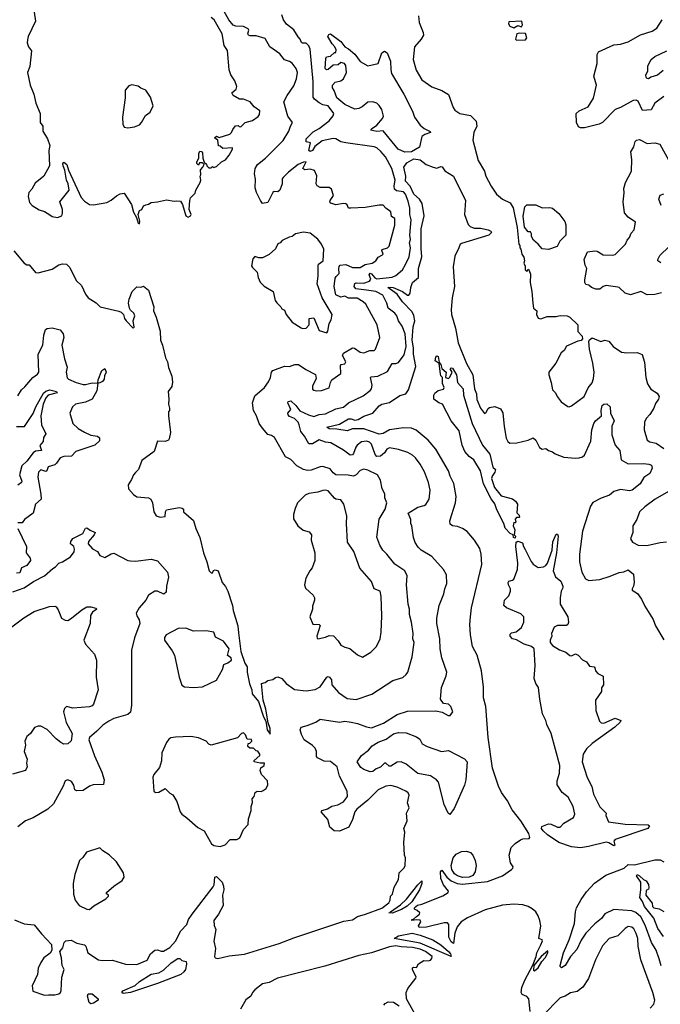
# Model space of a CAD drawing. Extents: x 1468344 to 1613994, y 525695 to 643861.
# Tile 305 of 427: x 1517051 to 1522046, y 620272 to 627956. Entities that reach past the tile are written whole.
import ezdxf

# ---------------------------------------------------------------- set-up
doc = ezdxf.new("R2010")
doc.units = 0

msp = doc.modelspace()

# ---------------------------------------------------------------- linework, layer by layer
at = {"layer": '0CON10XD'}
for points in [[(1517164, 628015), (1517173.8, 627945), (1517116.7, 627825), (1517110.5, 627799.5), (1517109.2, 627775), (1517119.2, 627745), (1517142.3, 627712.3), (1517129.3, 627590.7), (1517112.5, 627545), (1517131.2, 627445), (1517162, 627375), (1517176.7, 627305), (1517210.3, 627225), (1517211.5, 627155), (1517230, 627125), (1517230.5, 627085), (1517267.7, 627025), (1517285.5, 626974.5), (1517278.8, 626935), (1517283.8, 626815), (1517238, 626735), (1517170.8, 626679.2), (1517146.1, 626633.9), (1517121.7, 626608.3), (1517116.2, 626575), (1517128.3, 626528.3), (1517147.5, 626505), (1517202.3, 626472.3), (1517245, 626460), (1517285, 626433.8)], [(1519976.2, 626353.8), (1519975, 626403.3), (1519951.4, 626421.4), (1519945, 626456.2), (1519905, 626484.3), (1519885, 626508.1), (1519855, 626509.4), (1519745, 626490.9), (1519634.1, 626484.1), (1519616, 626486), (1519605, 626512.5), (1519595, 626520), (1519575, 626522), (1519515, 626510), (1519477.5, 626525), (1519470, 626535), (1519471.2, 626545), (1519497.1, 626585), (1519483.2, 626633.2), (1519465, 626647.5), (1519395, 626647.5), (1519370, 626660), (1519363.1, 626675), (1519367.4, 626737.4), (1519348.8, 626778.8), (1519315, 626790), (1519274, 626784), (1519257.5, 626795), (1519285, 626846.7), (1519263.8, 626845), (1519222.1, 626825), (1519146.5, 626765), (1519106.4, 626725), (1519098.2, 626715), (1519098.2, 626675), (1519080, 626625), (1519065, 626612.5), (1519035, 626614.3), (1519025, 626607.1), (1518985, 626528.8), (1518945, 626522), (1518928.1, 626545), (1518897.9, 626607.9), (1518888.2, 626645), (1518890.3, 626710.3), (1518882.7, 626752.7), (1518887.7, 626795), (1518905.4, 626825), (1518967.3, 626875), (1519105.7, 627014.3), (1519150, 627085), (1519161.9, 627125), (1519178.6, 627155), (1519142.1, 627202.1), (1519110.8, 627315), (1519135.5, 627365), (1519189.1, 627440.9), (1519210.4, 627495), (1519217.1, 627545), (1519207.9, 627575), (1519175.7, 627615.7), (1519155, 627631.1), (1519115, 627641.9), (1519080, 627690), (1519000.6, 627745), (1518965, 627810), (1518895, 627830.8), (1518849.1, 627829.1), (1518834.2, 627835), (1518828.6, 627845), (1518837.1, 627875), (1518833.3, 627885), (1518795, 627902), (1518735, 627906.5), (1518715, 627914.5), (1518680.5, 627955), (1518643.8, 628025)], [(1517285, 626433.8), (1517305, 626421.2), (1517345, 626411.2), (1517378.8, 626425), (1517385.6, 626445), (1517384.5, 626475), (1517364, 626535), (1517435.4, 626624.6), (1517429.2, 626675), (1517416.2, 626705), (1517402.5, 626782.5), (1517389.2, 626815), (1517386.7, 626835), (1517395, 626843.3), (1517417.5, 626825), (1517430.6, 626780.6), (1517529.2, 626569.2), (1517555, 626540.9), (1517594.4, 626514.4), (1517625, 626510.8), (1517729.3, 626530.7), (1517763.1, 626546.9), (1517805, 626581.2), (1517835, 626596.7), (1517865, 626602.5), (1517921.4, 626515), (1517938.6, 626455), (1517961.9, 626411.9), (1517975, 626367.5), (1517985, 626363.3), (1517987.1, 626385), (1517975.7, 626435), (1517985, 626467.5), (1518002.5, 626475), (1518017, 626503), (1518035, 626512.5), (1518055, 626516.7), (1518075, 626530), (1518125, 626533.8), (1518195, 626550), (1518255, 626538.8), (1518275, 626543.3), (1518305, 626540), (1518321.2, 626515), (1518347.5, 626425), (1518365, 626413.8), (1518383.3, 626425), (1518386.7, 626435), (1518373.3, 626475), (1518376.7, 626545), (1518383.9, 626566.1), (1518418.3, 626601.7), (1518424.1, 626625.9), (1518457.5, 626685), (1518462.5, 626705), (1518457.5, 626735), (1518462.5, 626745), (1518460, 626785), (1518480, 626805), (1518490, 626825), (1518475, 626840), (1518451.7, 626838.3), (1518445, 626820), (1518433, 626833), (1518433, 626847), (1518447.5, 626875), (1518448.3, 626911.7), (1518455, 626930), (1518468.3, 626928.3), (1518477, 626917), (1518480, 626875), (1518490, 626845), (1518508.3, 626828.3), (1518510, 626815), (1518525, 626800), (1518545, 626800), (1518555, 626810), (1518562.5, 626802.5), (1518585, 626810), (1518623.6, 626846.4), (1518655, 626862.5), (1518685, 626900), (1518710, 626945), (1518710, 626955), (1518635, 626950), (1518615, 626970), (1518601.7, 626971.7), (1518597, 627017), (1518570, 627035), (1518585, 627047.5), (1518605, 627037.5), (1518688.3, 627061.7), (1518703.6, 627076.4), (1518711.7, 627098.3), (1518733, 627127), (1518755, 627130), (1518761.7, 627121.7), (1518775, 627120), (1518810, 627155), (1518865, 627170), (1518909.3, 627200.7), (1518920, 627215), (1518922.5, 627245), (1518880, 627275), (1518848.8, 627315), (1518795.5, 627335.5), (1518765, 627336), (1518716.7, 627365), (1518703.8, 627385), (1518738, 627415), (1518743.8, 627435), (1518729.5, 627479.5), (1518697.5, 627525), (1518683.8, 627565), (1518671.2, 627715), (1518645.7, 627755), (1518630, 627845), (1518566.1, 627956.1), (1518545, 627972)], [(1519905, 621975.6), (1519846.9, 621945), (1519765.9, 621864.1), (1519681.1, 621795), (1519665, 621774), (1519646.9, 621713.1), (1519618.1, 621655), (1519545, 621623.3), (1519503.3, 621625), (1519470, 621655), (1519454, 621715), (1519402.9, 621775), (1519410, 621785), (1519451.9, 621798.1), (1519485, 621818.2), (1519531.8, 621828.2), (1519575, 621851.5), (1519606.2, 621895), (1519605, 621936.7), (1519543.6, 622053.6), (1519526.2, 622126.2), (1519475, 622166.8), (1519425, 622169.1), (1519373.1, 622195), (1519364.4, 622205), (1519365.5, 622245), (1519355, 622270), (1519335, 622290.8), (1519270, 622335), (1519248, 622378), (1519237.8, 622415), (1519244.7, 622435.3), (1519292.5, 622447.5), (1519360, 622475), (1519395, 622498.1), (1519545, 622474.4), (1519585, 622480.9), (1519635.5, 622474.5), (1519685, 622464.6), (1519755, 622437.3), (1519795, 622430.4), (1519888.6, 622465), (1519995.5, 622534.5), (1520075, 622558.6), (1520295, 622562), (1520345, 622552), (1520392.5, 622525), (1520407.5, 622525), (1520427.5, 622555), (1520413.3, 622595), (1520393.9, 622613.9), (1520355, 622618.8), (1520332.3, 622652.3), (1520340, 622745), (1520377.1, 622835), (1520381.9, 622865), (1520343.5, 622975), (1520330.4, 623045), (1520326.4, 623125), (1520304.6, 623245), (1520302.7, 623285), (1520322.2, 623385), (1520359.4, 623475), (1520365.6, 623515), (1520380.8, 623555), (1520378, 623625), (1520356.2, 623665), (1520265, 623765.8), (1520182, 623815), (1520158.7, 623838.7), (1520135.8, 623875), (1520122.5, 623915), (1520108.8, 624005), (1520100, 624025), (1520099.7, 624055), (1520080.2, 624105), (1520155, 624151.9), (1520206, 624164), (1520217.5, 624172.5), (1520243.3, 624215), (1520252.7, 624285), (1520239.5, 624345), (1520206.6, 624426.6), (1520175, 624487.5), (1520137.3, 624537.3), (1520115, 624558.9), (1520077.4, 624577.4), (1520005, 624602.7), (1519935, 624614), (1519915, 624604.2), (1519894.6, 624575), (1519865, 624550.8), (1519836.9, 624546.9), (1519823, 624563), (1519795, 624643.9), (1519778.5, 624658.5), (1519755, 624666.1), (1519715, 624660.9), (1519682.1, 624635), (1519670.9, 624619.1), (1519655, 624571.9), (1519645, 624561.5), (1519626.9, 624556.9), (1519575, 624597.7), (1519476.2, 624655), (1519435, 624659.3), (1519385, 624676.2), (1519335, 624645.5), (1519305.5, 624645.5), (1519271.8, 624705), (1519242.2, 624742.2), (1519231.3, 624795), (1519221.4, 624815), (1519195, 624842.8), (1519155, 624859.7), (1519143.2, 624873.2), (1519142.2, 624885), (1519166.2, 624915), (1519140.7, 624965), (1519145, 624977.7), (1519165, 624981.2), (1519205.4, 624945.4), (1519235, 624904.4), (1519303.2, 624873.2), (1519345, 624858.7), (1519385, 624876.2), (1519435, 624880.8), (1519515, 624918.8), (1519575, 624932.8), (1519615.6, 624965), (1519728.8, 625021.2), (1519785, 625061.9), (1519794.4, 625075), (1519799.2, 625105), (1519786.7, 625165), (1519790.8, 625169.2), (1519843.3, 625175), (1519918.6, 625211.4), (1519955, 625273.8), (1519985, 625271.9), (1520005, 625281.5), (1520049.5, 625340.5), (1520065.3, 625404.7), (1520057.3, 625505), (1520033.8, 625565), (1520005, 625605.8), (1519992.5, 625645), (1519976.2, 625665), (1519924.6, 625705), (1519914.6, 625745), (1519883.3, 625805), (1519827.5, 625835), (1519756.5, 625845), (1519672.5, 625855), (1519658.9, 625875), (1519663.2, 625896.8), (1519675, 625902.2), (1519735, 625900.4), (1519777.8, 625915), (1519788.9, 625931.1), (1519775.4, 625965), (1519785, 625976.7), (1519795, 625973.8), (1519821, 625941), (1519835, 625933.8), (1519955, 625947.9), (1519985, 625960), (1520035.6, 626005), (1520059.6, 626045), (1520089.1, 626105), (1520099, 626175), (1520091.6, 626215), (1520098.1, 626241.9), (1520094.4, 626275), (1520104.7, 626395), (1520092.8, 626435), (1520093.8, 626485), (1520079.5, 626539.5), (1520058.9, 626595), (1520045, 626613.6), (1519990, 626620), (1519973.7, 626633.7), (1519971, 626659), (1519977.6, 626705), (1519954, 626794), (1519902.9, 626885), (1519866.6, 626926.6), (1519835.1, 626955.1), (1519815, 626964), (1519594, 626995), (1519555, 627003.7), (1519517.2, 627027.2), (1519495, 627029.4), (1519409.6, 627010.4), (1519353.5, 626966.5), (1519335, 626935.3), (1519315, 626928), (1519305.5, 626935), (1519318.8, 626995), (1519285, 627003.8), (1519285.8, 627025), (1519339.1, 627080.9), (1519385, 627107.1), (1519463.1, 627166.9), (1519496.2, 627205), (1519501.2, 627225), (1519455, 627284), (1519415, 627292.9), (1519386.6, 627306.6), (1519348.8, 627335), (1519340.3, 627350.3), (1519339.2, 627475), (1519315.8, 627725), (1519305, 627751.9), (1519285, 627773.8), (1519255, 627772.9), (1519247.9, 627777.9), (1519238.2, 627805), (1519221.2, 627821.2), (1519187.9, 627877.9), (1519131.7, 627921.7), (1519107.3, 627955), (1519094.5, 627995)], [(1520160, 627985), (1520166.7, 627935), (1520197.2, 627857.2), (1520199.4, 627835), (1520182.2, 627805), (1520130, 627745), (1520120, 627645), (1520142.4, 627562.4), (1520186.6, 627486.6), (1520265, 627431.1), (1520343.2, 627403.2), (1520395, 627371.2), (1520430.2, 627270.2), (1520445, 627250), (1520483.3, 627225), (1520565, 627208.9), (1520610, 627165), (1520615.6, 627125), (1520592.9, 627075), (1520583.9, 627016.1), (1520626.7, 626856.7), (1520676, 626775), (1520685.7, 626735.7), (1520728, 626658), (1520770, 626595), (1520815, 626555.8), (1520875, 626528), (1520898.8, 626488.8), (1520931.2, 626335), (1520942.5, 626205), (1520950, 626195), (1520950, 626175), (1520960, 626165), (1520967.5, 626125), (1520981.7, 626101.7), (1520987.5, 626075), (1520982.5, 626055), (1520991.7, 626031.7), (1520992.5, 626005), (1521005, 625990), (1521015, 626010), (1521025, 626000), (1521035, 625970), (1521031.2, 625905), (1521045.3, 625835.3), (1521052.5, 625745), (1521058.6, 625705), (1521084.1, 625684.1), (1521082.2, 625655), (1521095, 625628), (1521115, 625622), (1521165, 625638.8), (1521235, 625640), (1521265, 625647.5), (1521320, 625645), (1521340, 625635), (1521402.5, 625575), (1521403.6, 625523.6), (1521437.5, 625485), (1521440, 625465), (1521428.3, 625451.7), (1521403, 625447), (1521315, 625408.8), (1521295.6, 625374.4), (1521274, 625355), (1521231.2, 625275), (1521176.7, 625205), (1521176.7, 625185), (1521196.2, 625125), (1521205, 625067.5), (1521228.8, 625045), (1521241.2, 625015), (1521273.3, 624975), (1521325, 624936.7), (1521335, 624933.8), (1521355, 624943.8), (1521452, 625015), (1521485, 625083.8), (1521515, 625122.5), (1521525.8, 625155), (1521530, 625205), (1521521.4, 625275), (1521493.8, 625385), (1521490, 625445), (1521495, 625457.5), (1521515, 625472.5), (1521584, 625444), (1521615, 625456.2), (1521645, 625448), (1521678, 625405), (1521745, 625361.9), (1521785, 625355.7), (1521865, 625357.8), (1521904.1, 625344.1), (1521923.1, 625283.1), (1521932.5, 625165), (1521946.2, 625115), (1521973, 625073), (1522022.1, 625042.1), (1522037.5, 625015), (1522032.9, 624995), (1522008.9, 624961.1), (1521995.6, 624925), (1521964.2, 624875), (1521935.6, 624845), (1521924.5, 624815), (1521921.4, 624755), (1521945, 624674.3), (1521965, 624662.9), (1522015, 624650.8), (1522075, 624610)], [(1520905, 627892.5), (1520935, 627910), (1520965, 627900), (1520972.5, 627915), (1520967.5, 627945), (1520865, 627940), (1520862.5, 627925), (1520872.5, 627905), (1520905, 627892.5)], [(1522075, 627355.8), (1522003.1, 627305), (1521975, 627253.3), (1521907.8, 627247.8), (1521875, 627319.2), (1521858.5, 627328.5), (1521835.6, 627325.6), (1521735, 627270.3), (1521694.8, 627255.2), (1521596.7, 627153.3), (1521570.3, 627140.3), (1521455, 627111.9), (1521425, 627112), (1521408.8, 627118.8), (1521394.1, 627154.1), (1521391.2, 627225), (1521412.5, 627245), (1521485, 627276.7), (1521525.7, 627344.3), (1521549.2, 627445), (1521527.1, 627515), (1521554.4, 627615), (1521553.8, 627685), (1521563.3, 627705), (1521685, 627760.6), (1521735, 627764.4), (1521796.4, 627783.6), (1521892.7, 627837.3), (1521983.8, 627866.2), (1522018.8, 627891.2), (1522060.8, 627955)], [(1520055, 626921.1), (1520002.5, 626945), (1519885, 627088.9), (1519835, 627082.5), (1519790, 627095), (1519794, 627105), (1519836.4, 627133.6), (1519880.4, 627185), (1519887.9, 627202.1), (1519876, 627255), (1519855, 627287.7), (1519835.5, 627305), (1519805, 627315.3), (1519765, 627311.2), (1519722.7, 627275), (1519695, 627262.2), (1519665, 627258.4), (1519585, 627294.6), (1519523.6, 627345), (1519503.8, 627403.8), (1519489.6, 627425), (1519490, 627445), (1519511.8, 627468.2), (1519555, 627478.9), (1519575.6, 627495), (1519599.2, 627545), (1519595, 627597.5), (1519582.5, 627615), (1519555, 627621.2), (1519535, 627604.2), (1519495, 627600), (1519455, 627567.1), (1519442.5, 627565), (1519432.9, 627575), (1519437, 627653), (1519442.5, 627665), (1519475, 627672.5), (1519505, 627700), (1519515, 627700), (1519518, 627722), (1519509.5, 627745), (1519488.1, 627768.1), (1519454.4, 627825), (1519460.3, 627839.7), (1519475, 627845.8), (1519555.7, 627785), (1519585, 627744), (1519615, 627728.8), (1519665, 627687.5), (1519705, 627628.8), (1519765, 627596.2), (1519845, 627614.2), (1519875, 627697.5), (1519895, 627710), (1519917.3, 627697.3), (1519943.6, 627633.6), (1519943.9, 627565), (1519950.4, 627535), (1520045.3, 627375), (1520115, 627242.5), (1520130, 627195), (1520175, 627132), (1520205, 627107.5), (1520253, 627083), (1520253.3, 627075), (1520210, 627060), (1520186.8, 627043.2), (1520168.9, 626961.1), (1520105, 626924.6), (1520055, 626921.1)], [(1520925, 627797.5), (1520995, 627800), (1521006.7, 627815), (1520995, 627847.5), (1520945, 627851.2), (1520927.5, 627845), (1520917.5, 627805), (1520925, 627797.5)], [(1522069.2, 627560.8), (1522025, 627522.2), (1521973.1, 627506.9), (1521955, 627494.3), (1521945, 627496), (1521936, 627505), (1521934.5, 627525.5), (1521948.1, 627555), (1521950, 627595), (1521975, 627644.4), (1522005, 627669.5), (1522096.7, 627713.3)], [(1517895, 627112.5), (1517945, 627118.8), (1517985, 627136.7), (1518001.2, 627155), (1518030.5, 627209.5), (1518067.5, 627235), (1518091.4, 627285), (1518071.7, 627351.7), (1518035, 627406.2), (1517995, 627421.2), (1517975, 627436.7), (1517925, 627448.8), (1517900.5, 627439.5), (1517873.8, 627405), (1517873.8, 627345), (1517852.5, 627195), (1517855, 627140), (1517865, 627116.7), (1517895, 627112.5)], [(1522055, 625823.5), (1522005, 625811.9), (1521945, 625807.8), (1521895, 625834.2), (1521815, 625808.8), (1521771.3, 625821.3), (1521726.2, 625865), (1521715, 625869.2), (1521625, 625882), (1521600, 625875), (1521575, 625852.5), (1521545, 625852.5), (1521510, 625865), (1521490, 625885), (1521465, 625890), (1521456.7, 625905), (1521456.7, 625925), (1521472.5, 626015), (1521460.7, 626040.7), (1521453.3, 626085), (1521480, 626145), (1521535, 626153.3), (1521555, 626148.8), (1521600.7, 626120.7), (1521675, 626117.8), (1521695, 626124.4), (1521775.8, 626205), (1521787.5, 626235), (1521805, 626257.5), (1521819.3, 626290.7), (1521843.3, 626315), (1521852.5, 626375), (1521796.7, 626415), (1521768.3, 626448.3), (1521755.8, 626535.8), (1521765.5, 626605), (1521760.9, 626639.1), (1521775, 626686.7), (1521820.8, 626775), (1521825.7, 626864.3), (1521816.9, 626925), (1521840.6, 626965), (1521851.4, 627005), (1521860, 627015), (1521885, 627020), (1521945, 626988.7), (1522005, 626995.8), (1522043.6, 626983.6), (1522125, 626833.3)], [(1520140.5, 625249.5), (1520121.5, 625345), (1520122.9, 625395), (1520112.6, 625455), (1520119.9, 625560.1), (1520132.3, 625605), (1520125, 625646.7), (1520110.3, 625675), (1520035, 625753.2), (1519995, 625813.5), (1519922.5, 625865), (1519945, 625869.1), (1519962.2, 625865), (1520035.9, 625835.9), (1520075, 625805.2), (1520085, 625805.3), (1520095, 625821.5), (1520100.7, 625865), (1520114.9, 625905.1), (1520159.6, 625945), (1520159.8, 626015), (1520187.7, 626105), (1520181.6, 626171.6), (1520182.5, 626325), (1520205.1, 626425), (1520190.4, 626520.4), (1520168.1, 626555), (1520123.6, 626593.6), (1520095.9, 626655.9), (1520058.4, 626695), (1520061.2, 626735), (1520045.2, 626805), (1520070.2, 626839.8), (1520125, 626869.8), (1520173.3, 626863.3), (1520221.4, 626825), (1520275.6, 626804.4), (1520305, 626798), (1520335, 626810), (1520345, 626807.5), (1520367, 626777), (1520435, 626733.8), (1520526.7, 626545), (1520519.1, 626435), (1520547.8, 626357.8), (1520563.3, 626343.3), (1520595, 626328.9), (1520645, 626328.5), (1520705, 626316.7), (1520725.5, 626305.5), (1520730, 626295), (1520708, 626275), (1520495, 626210), (1520485, 626203.3), (1520476.2, 626175), (1520445, 626111.2), (1520432.1, 626027.9), (1520441.7, 625875), (1520422.8, 625785), (1520415.6, 625695), (1520418.7, 625655), (1520449, 625549), (1520470.8, 625435), (1520535, 625273.2), (1520585.2, 625185), (1520598, 625075), (1520612.6, 625035), (1520615, 624993.3), (1520645, 624924), (1520675, 624883.8), (1520685, 624887.5), (1520705, 624922.5), (1520715, 624928.8), (1520755, 624936.7), (1520800.5, 624920.5), (1520817.3, 624887.3), (1520829.5, 624780.5), (1520845, 624691.4), (1520857.1, 624665), (1520872.4, 624652.4), (1520927.2, 624652.8), (1521015.5, 624674.5), (1521055, 624693.8), (1521075.8, 624675), (1521105, 624616.7), (1521125, 624603.8), (1521155, 624610), (1521175, 624593.3), (1521205, 624584), (1521227.6, 624567.6), (1521295, 624542.5), (1521384.7, 624534.7), (1521415, 624537.7), (1521440.8, 624545), (1521455, 624557.5), (1521505, 624666.7), (1521513.1, 624755), (1521528.6, 624805), (1521542, 624825), (1521586.7, 624865), (1521584.3, 624905), (1521594.2, 624945), (1521605, 624956.2), (1521629.3, 624959.3), (1521656.2, 624935), (1521657.1, 624885), (1521685.7, 624825), (1521669.1, 624785), (1521667.5, 624715), (1521695.6, 624635), (1521730, 624595), (1521736.4, 624556.4), (1521740.3, 624520.3), (1521795, 624490.9), (1521915, 624493.1), (1521958, 624488), (1521978.8, 624478.8), (1521984, 624455), (1521965.5, 624414.5), (1521917, 624383), (1521890, 624335), (1521827.5, 624285), (1521805, 624278), (1521735, 624289.6), (1521684.8, 624275.2), (1521649.1, 624245), (1521585, 624221.2), (1521521.4, 624188.6), (1521501.1, 624158.9), (1521440, 623965), (1521415.3, 623785.3), (1521416.4, 623726.4), (1521435.5, 623645), (1521463, 623593), (1521489.6, 623579.6), (1521575, 623588.2), (1521655, 623614.2), (1521725, 623641.5), (1521762.7, 623647.3), (1521795, 623663.8), (1521838.3, 623628.3), (1521843.8, 623565), (1521838, 623535), (1521826, 623515), (1521827.5, 623505), (1521869, 623479), (1521899.6, 623435), (1521925, 623380.5), (1521990.6, 623275), (1522009.9, 623225), (1522075, 623115.8)], [(1522052.9, 626505), (1522033.8, 626555), (1522045, 626587.5), (1522075, 626597.5)], [(1521175, 626163.3), (1521125, 626166.7), (1521093.8, 626205), (1521056.7, 626235), (1521043, 626263), (1521042.5, 626285), (1521035, 626300), (1521015, 626300), (1520987.5, 626337.5), (1520976.2, 626423.8), (1520990.8, 626495), (1521005, 626510), (1521075, 626512), (1521125, 626487.5), (1521185, 626490.8), (1521205, 626486), (1521254.2, 626444.2), (1521301.7, 626381.7), (1521310, 626355), (1521310, 626275), (1521262.7, 626227.3), (1521243, 626187), (1521175, 626163.3)], [(1517005, 626152.5), (1517085, 626056.7), (1517105, 626042.5), (1517125, 626043.3), (1517175, 625982), (1517195, 625980), (1517305, 626008), (1517355, 626042), (1517385, 626052), (1517416.9, 626046.9), (1517440.9, 626020.9), (1517491.7, 625921.7), (1517532.1, 625882.1), (1517564.3, 625815), (1517585, 625786.7), (1517647.1, 625747.1), (1517677.5, 625715), (1517825, 625681.2), (1517842.3, 625672.3), (1517861.2, 625655), (1517868, 625625), (1517881.2, 625605), (1517935, 625550), (1517943.3, 625556.7), (1517936.4, 625605), (1517949.4, 625645), (1517941.4, 625665), (1517915, 625688.6), (1517906.4, 625705), (1517898.1, 625745), (1517904.3, 625775.7), (1517926.7, 625835), (1517965, 625870), (1517995, 625867.5), (1518015, 625877.5), (1518055.7, 625845), (1518095.5, 625715), (1518092.9, 625682.9), (1518116.2, 625635), (1518146.9, 625525), (1518147.5, 625455), (1518165, 625416.2), (1518187.6, 625317.6), (1518203.1, 625285), (1518211.1, 625241.1), (1518236.3, 625175), (1518243.3, 625126.7), (1518236.8, 625093.2), (1518207.5, 625055), (1518213.3, 624995), (1518210, 624955), (1518220, 624925), (1518220, 624905), (1518210, 624895), (1518210, 624865), (1518226.2, 624735), (1518217.5, 624685), (1518210, 624675), (1518185, 624663.3), (1518125, 624667.5), (1518100, 624585), (1518004.1, 624515.9), (1517977.8, 624445), (1517955, 624423.1), (1517937.1, 624405), (1517922.7, 624367.3), (1517896.2, 624325), (1517898, 624295), (1517939.4, 624249.4), (1517965, 624231.5), (1518054.4, 624224.4), (1518074.4, 624214.4), (1518086.6, 624186.6), (1518096, 624115), (1518115, 624083.3), (1518145, 624072.5), (1518185, 624080), (1518187.5, 624115), (1518195, 624130), (1518295, 624148.6), (1518317.5, 624145), (1518327.5, 624135), (1518327.5, 624115), (1518405, 624048.8), (1518424.2, 623985), (1518455.8, 623915), (1518484, 623795), (1518510.8, 623725), (1518527.5, 623655), (1518545, 623640), (1518555, 623640), (1518563.3, 623656.7), (1518575, 623662.5), (1518597.5, 623655), (1518630, 623565), (1518655, 623532.5), (1518673.1, 623495), (1518711.2, 623385), (1518715.4, 623345), (1518750.9, 623225), (1518758.3, 623171.7), (1518774, 623025), (1518806, 622935), (1518823.8, 622905), (1518824, 622865), (1518843, 622773), (1518861.2, 622725), (1518862.5, 622695), (1518912, 622635), (1518952.5, 622515), (1518970.5, 622480.5), (1518980, 622415), (1519005, 622380), (1519004, 622425), (1518988.3, 622468.3), (1518970.8, 622575), (1518950, 622645), (1518936.7, 622775), (1518965, 622783.8), (1518985, 622799.2), (1519024.3, 622805.7), (1519045, 622823.8), (1519065, 622828.8), (1519094.1, 622814.1), (1519128, 622775), (1519195, 622729.2), (1519285, 622718.9), (1519355, 622729.5), (1519395, 622750.3), (1519445, 622826), (1519455, 622830.8), (1519465.8, 622825), (1519481.2, 622805), (1519485.8, 622765.8), (1519538, 622705), (1519605, 622658.6), (1519675, 622651.9), (1519797.2, 622692.8), (1519960.7, 622799.3), (1520037.6, 622822.4), (1520064, 622845), (1520076.7, 622865), (1520111.9, 622985), (1520125.7, 623095), (1520115.8, 623125), (1520119.2, 623165), (1520105.6, 623255), (1520089.4, 623315), (1520089.5, 623355), (1520080.5, 623395), (1520068.1, 623545), (1520071.4, 623615), (1520055.4, 623655.4), (1519975, 623706.9), (1519915, 623786), (1519882.9, 623815), (1519858.9, 623855), (1519837, 623917), (1519855, 624057.5), (1519900, 624135), (1519914, 624185), (1519898, 624225), (1519898, 624255), (1519876.2, 624295), (1519863.2, 624363.2), (1519840, 624405), (1519765, 624441.8), (1519735, 624448.9), (1519705, 624438.8), (1519673.5, 624405), (1519655, 624394), (1519611.5, 624401.5), (1519515, 624404.7), (1519495, 624418.8), (1519470.6, 624450.6), (1519415, 624468.4), (1519395, 624466.6), (1519325, 624440.4), (1519295, 624438.2), (1519264.7, 624444.7), (1519211.9, 624475), (1519165, 624523.1), (1519124.3, 624544.3), (1519038, 624695), (1519015, 624710.8), (1518985, 624720), (1518945, 624768.8), (1518918, 624805), (1518896.2, 624865), (1518874, 624905), (1518866.4, 624966.4), (1518885, 625021.2), (1518958.8, 625085), (1518990.5, 625129.5), (1519005.7, 625164.3), (1519013.6, 625205), (1519025, 625218.2), (1519115, 625253), (1519155, 625250.2), (1519195.3, 625265.3), (1519225.3, 625265.3), (1519282.5, 625225), (1519356.6, 625186.6), (1519363, 625155), (1519334.6, 625095), (1519333.6, 625073.6), (1519343.6, 625063.6), (1519365, 625058.9), (1519403.4, 625063.4), (1519465, 625084.3), (1519474.2, 625125), (1519485.7, 625144.3), (1519555.6, 625194.4), (1519551.4, 625258.6), (1519556.7, 625265), (1519585, 625270.9), (1519593.6, 625285), (1519567, 625335), (1519575.5, 625354.5), (1519645, 625396.3), (1519662.1, 625392.1), (1519705, 625362.5), (1519734.5, 625355.5), (1519780, 625375), (1519815, 625375.6), (1519825, 625386), (1519858.1, 625475), (1519839.6, 625575), (1519750.9, 625735), (1519730, 625755), (1519681.8, 625781.8), (1519615, 625783.6), (1519585, 625797.3), (1519555, 625791.5), (1519515, 625808.6), (1519503.4, 625875), (1519511.5, 625938.5), (1519517.9, 625952.1), (1519543.3, 625975), (1519538.2, 626015), (1519540.8, 626029.2), (1519550.9, 626039.1), (1519595, 626046.2), (1519645, 626023.4), (1519705, 626023.1), (1519745, 626046.7), (1519799.4, 626055), (1519827.5, 626075), (1519846.1, 626103.9), (1519879.3, 626120.7), (1519884, 626125), (1519873.9, 626153.9), (1519877.9, 626162.1), (1519918.8, 626175), (1519931.7, 626188.3), (1519976.2, 626353.8)], [(1519445, 625513.3), (1519453.8, 625525), (1519464.4, 625585), (1519480, 625615), (1519488, 625655), (1519410, 625785), (1519370.8, 625895), (1519379.6, 625955), (1519377.3, 626035), (1519382.1, 626047.9), (1519416, 626075), (1519421.2, 626165), (1519403.8, 626203.8), (1519375, 626242.5), (1519315, 626290), (1519265, 626298), (1519202.5, 626285), (1519176, 626264), (1519151.2, 626258.8), (1519097.7, 626232.3), (1519082.5, 626215), (1519064.1, 626205.9), (1519045, 626166.7), (1518996.1, 626123.9), (1518945, 626097.5), (1518915, 626097.5), (1518885, 626107.5), (1518869.3, 626090.7), (1518858, 626035), (1518865, 626021.2), (1518903.3, 625985), (1518910, 625945), (1518925, 625907.5), (1518957.5, 625877.5), (1519026.2, 625835), (1519043.8, 625765), (1519055, 625746.7), (1519087.5, 625715), (1519095, 625700), (1519115, 625690), (1519127.5, 625655), (1519176.1, 625596.1), (1519245, 625552), (1519256.1, 625546.1), (1519285, 625550), (1519307.1, 625575), (1519307.5, 625625), (1519345, 625630), (1519385, 625530), (1519445, 625513.3)], [(1522049.5, 626059.5), (1522026.7, 626075), (1522026.2, 626085), (1522044, 626116), (1522115, 626186.5)], [(1517035, 625021.4), (1517065, 625066.7), (1517089.7, 625090.3), (1517154.3, 625165), (1517189.5, 625190.5), (1517199.5, 625205), (1517194.4, 625345), (1517230, 625415), (1517238.2, 625495), (1517252.4, 625537.6), (1517265, 625546.2), (1517305, 625551.2), (1517367.5, 625535), (1517388.8, 625505), (1517395.7, 625475.7), (1517380.4, 625415), (1517400.2, 625310.2), (1517420.8, 625245), (1517411.9, 625205), (1517421.3, 625161.3), (1517431.2, 625151.2), (1517490, 625125), (1517545, 625108.8), (1517565, 625108.4), (1517615, 625122), (1517660, 625120), (1517651.1, 625058.9), (1517615, 624993.5), (1517565, 624970), (1517485, 624956.4), (1517461.2, 624935), (1517442, 624885), (1517465, 624803.8), (1517505.8, 624765), (1517555, 624736.5), (1517605, 624714.3), (1517657.5, 624705), (1517671.7, 624691.7), (1517671.7, 624668.3), (1517637.1, 624635), (1517487.5, 624585), (1517455, 624550.8), (1517395, 624547.6), (1517365, 624537.1), (1517338.9, 624495), (1517325, 624483.1), (1517272.4, 624467.6), (1517263.3, 624435), (1517255, 624431.4), (1517215, 624442.2), (1517197.4, 624425), (1517191.3, 624385), (1517216.7, 624253.3), (1517217.3, 624215), (1517175, 624174), (1517155, 624103.8), (1517088, 624055), (1517071.2, 624028.8), (1517035, 624030.6)], [(1520915, 623908.8), (1520902.2, 623915), (1520900, 623935), (1520876.1, 623946.1), (1520837.9, 623987.9), (1520827.3, 624025), (1520771.1, 624131.1), (1520755, 624178.8), (1520727.6, 624217.6), (1520667.1, 624335), (1520644.1, 624435), (1520591.7, 624521.7), (1520555, 624547.5), (1520522, 624585), (1520501.7, 624635), (1520478.8, 624748.8), (1520416.7, 624825), (1520347.5, 624955), (1520320, 624965), (1520280, 624995), (1520280, 625025), (1520288.3, 625041.7), (1520315, 625062.5), (1520355, 625072.5), (1520360, 625085), (1520347, 625117), (1520347.5, 625165), (1520335.7, 625175.7), (1520331.3, 625191.3), (1520321.7, 625271.7), (1520291.9, 625295), (1520295, 625323.3), (1520305, 625333.3), (1520315, 625326.7), (1520320.7, 625280.7), (1520335.8, 625265), (1520342.5, 625235), (1520375.7, 625205.7), (1520372.5, 625165), (1520395, 625156.7), (1520405, 625166.7), (1520422.5, 625205), (1520408.3, 625231.7), (1520415, 625240), (1520425, 625237.5), (1520456, 625185), (1520466.2, 625125), (1520509.2, 625075), (1520511.4, 625025), (1520578.9, 624805), (1520661.1, 624635), (1520715.8, 624565), (1520741.2, 624465), (1520760, 624445), (1520756.2, 624425), (1520735.8, 624394.2), (1520730.8, 624375), (1520754.2, 624305), (1520805, 624239.2), (1520895, 624216.2), (1520917.7, 624197.7), (1520933.3, 624175), (1520928.3, 624108.3), (1520945, 624090), (1520947.5, 624075), (1520945, 624070), (1520925, 624070), (1520915, 624057.5), (1520920, 624035), (1520915, 624030), (1520905, 624032.5), (1520898.1, 624005), (1520912.5, 623975), (1520906, 623936), (1520916.7, 623925), (1520915, 623908.8)], [(1521032.5, 620215), (1521022, 620315), (1521005, 620333.2), (1520968, 620348), (1520961.5, 620365), (1520967.8, 620402.2), (1520990, 620460), (1521053.6, 620576.4), (1521078, 620645), (1521082.5, 620675), (1521115.5, 620735), (1521127, 620767), (1521125, 620776.2), (1521098.8, 620785), (1521115.3, 620885), (1521108.2, 620925), (1521093.1, 620963.1), (1521075, 620992.7), (1521047.8, 621017.8), (1521017.1, 621035), (1520975, 621047.7), (1520904.2, 621054.2), (1520815, 621044.9), (1520681.8, 621008.2), (1520542.4, 620947.6), (1520494.8, 620915.2), (1520463.3, 620876.7), (1520443.3, 620826.7), (1520435, 620747.5), (1520415, 620760), (1520397.9, 620795), (1520396.2, 620895), (1520388.2, 620908.2), (1520360.8, 620909.2), (1520224.4, 620874.4), (1520165, 620872.5), (1520160, 620885), (1520180, 620915), (1520175, 620930), (1520145, 620932.5), (1520110, 620925), (1520110, 620935), (1520122.5, 620937.5), (1520145, 620957.5), (1520167.5, 620975), (1520170, 620985), (1520150, 621005), (1520130, 621015), (1520130, 621025), (1520140, 621035), (1520153.3, 621045), (1520187.4, 621052.6), (1520351.5, 621118.5), (1520391.9, 621145), (1520394.4, 621155), (1520356.1, 621205), (1520335, 621253.8), (1520333.5, 621305), (1520342.3, 621317.7), (1520380.9, 621265), (1520416.5, 621235), (1520462, 621215), (1520505, 621210.2), (1520698.8, 621231.2), (1520815.7, 621274.3), (1520887.1, 621325), (1520897.5, 621335), (1520898, 621345), (1520877.1, 621375), (1520868.6, 621435), (1520883.3, 621495), (1520915, 621528.1), (1520955, 621555.6), (1520975, 621564.4), (1521022.7, 621567.3), (1521030, 621575), (1521021.5, 621605), (1520958.7, 621705), (1520890.9, 621790.9), (1520855, 621859.6), (1520809, 621925), (1520784.2, 621975), (1520738.3, 622115), (1520702.9, 622355), (1520684.7, 622595), (1520668.7, 622665), (1520666.6, 622746.6), (1520652.5, 622875), (1520617.3, 622997.3), (1520582.9, 623065), (1520565.6, 623155), (1520561.9, 623235), (1520566.7, 623295), (1520574.4, 623365), (1520653.5, 623705), (1520649.1, 623785), (1520639.8, 623829.8), (1520598.6, 623895), (1520541.3, 623961.3), (1520505, 623985.8), (1520465, 624001.2), (1520425, 624006), (1520408.8, 624018.8), (1520404.3, 624045), (1520448.5, 624185), (1520454.5, 624235), (1520437.6, 624337.6), (1520406.7, 624395), (1520394.4, 624435), (1520295, 624605.6), (1520235, 624675.6), (1520142.8, 624752.8), (1520105, 624767.8), (1520045, 624770.7), (1519935, 624755.2), (1519885, 624727.5), (1519855, 624720.4), (1519735, 624762.8), (1519645, 624764), (1519605, 624748.2), (1519525, 624761.5), (1519465, 624763), (1519445.8, 624775), (1519545, 624800.8), (1519615, 624840), (1519635, 624841.9), (1519665, 624831.8), (1519690.8, 624835), (1519735, 624862.1), (1519803.9, 624886.1), (1519855, 624942.9), (1519876, 624955), (1519935, 624969.2), (1520015, 625022.9), (1520062.5, 625035), (1520083.4, 625066.6), (1520140.5, 625249.5)], [(1517660, 625120), (1517662.4, 625145), (1517690.9, 625219.1), (1517715, 625234.2), (1517726.1, 625205), (1517713.2, 625176.8), (1517709.6, 625150.4), (1517696.5, 625133.5), (1517675, 625121.1), (1517660, 625120)], [(1517025, 624782.5), (1517088.6, 624781.4), (1517155, 624882), (1517176.8, 624935), (1517235, 625040.7), (1517255, 625058), (1517285, 625067.5), (1517338.8, 625055), (1517343.8, 625045), (1517273.3, 625026.7), (1517254.4, 625005.6), (1517234.7, 624955), (1517216.5, 624865), (1517221.4, 624795), (1517254.4, 624725), (1517235.8, 624695), (1517232.5, 624665), (1517207.3, 624632.7), (1517220.8, 624595), (1517175, 624587.7), (1517155, 624575.4), (1517105, 624511.8), (1517067.3, 624475), (1517049.4, 624405), (1517066.9, 624355), (1517064, 624345), (1517035, 624324.2)], [(1519725, 622981.2), (1519788.8, 623021.2), (1519833.8, 623065), (1519860.8, 623125), (1519870, 623175), (1519875.6, 623305), (1519868.9, 623455), (1519860.8, 623495), (1519815.7, 623515.7), (1519795, 623571.2), (1519704.5, 623674.5), (1519655.8, 623805), (1519607.9, 623877.9), (1519598.9, 624025), (1519602.5, 624085), (1519578.8, 624175), (1519555, 624208.8), (1519515, 624214.3), (1519505, 624221.9), (1519455, 624278.4), (1519435.2, 624285.2), (1519415, 624283.1), (1519375, 624267.8), (1519305, 624259.4), (1519276.7, 624245), (1519216, 624185), (1519197.7, 624142.3), (1519186.4, 624093.6), (1519185, 624060), (1519220, 624005), (1519262.3, 623972.3), (1519308.8, 623958.8), (1519327.1, 623935), (1519324.3, 623895), (1519352.5, 623795), (1519353.6, 623736.4), (1519332.7, 623677.3), (1519314, 623655), (1519283.2, 623596.8), (1519272, 623545), (1519279.5, 623519.5), (1519338.8, 623465), (1519350, 623445), (1519350.8, 623425), (1519335, 623380), (1519334, 623355), (1519312.9, 623295), (1519337.5, 623237.5), (1519385.6, 623235.6), (1519395, 623227.5), (1519368, 623145), (1519369.3, 623129.3), (1519375, 623123.3), (1519435, 623136.2), (1519465, 623150), (1519497.7, 623147.7), (1519535, 623107.5), (1519554.2, 623074.2), (1519585, 623058), (1519625, 623050), (1519685, 622998.8), (1519725, 622981.2)], [(1522128.1, 624285), (1522005.6, 624215), (1521925.7, 624155), (1521884, 624115), (1521864.2, 624055.8), (1521832.5, 624005), (1521832.5, 623955), (1521813.6, 623903.6), (1521829.5, 623879.5), (1521875, 623854), (1521942.5, 623852.5), (1522045, 623876.8), (1522095, 623881.8)], [(1516997.8, 623492.2), (1517085, 623523.3), (1517158.2, 623571.8), (1517244.3, 623615), (1517307.8, 623672.2), (1517330, 623685), (1517355.8, 623714.2), (1517383.3, 623725), (1517445.8, 623765), (1517475, 623802.5), (1517477.5, 623825), (1517472.5, 623845), (1517447.5, 623865), (1517450, 623885), (1517465, 623906), (1517542.7, 623947.3), (1517565, 623987.5), (1517575, 623991.2), (1517601.2, 623971.2), (1517640, 623955), (1517632.5, 623935), (1517586.2, 623885), (1517583.8, 623865), (1517617.7, 623827.7), (1517657, 623807), (1517675, 623774.3), (1517715, 623759.2), (1517765, 623787.1), (1517785, 623792), (1517895, 623736), (1517915.9, 623734.1), (1517955, 623731.4), (1518075, 623746.9), (1518125, 623733.3), (1518204.1, 623644.1), (1518211.2, 623605), (1518195.5, 623535), (1518192.7, 623487.3), (1518175, 623472), (1518125.4, 623495.4), (1518105, 623495.6), (1518054.6, 623465.4), (1518034.3, 623425), (1517983.3, 623365), (1517959.6, 623325), (1517963.7, 623305), (1517982.2, 623272.2), (1517986.3, 623245), (1517945, 623131.4), (1517923.3, 623035), (1517922.9, 622607.1), (1517915, 622552.5), (1517895, 622534.4), (1517785, 622501.5), (1517745, 622480.8), (1517699.4, 622450.6), (1517653.3, 622405), (1517595.4, 622355), (1517590.7, 622335), (1517635, 622211.9), (1517691.9, 622085), (1517709.2, 622025), (1517703.3, 621986.7), (1517623.3, 621985), (1517594.3, 621975), (1517545, 621940), (1517497.5, 621937.5), (1517480.8, 621945), (1517471.9, 621981.9), (1517455, 622010), (1517426.4, 622023.6), (1517405, 622016.7), (1517390, 621975), (1517313.2, 621836.8), (1517270.8, 621795), (1517155, 621727.1), (1517095.9, 621704.1), (1517035, 621656)], [(1517035, 623984.5), (1517103.1, 623845), (1517100, 623795), (1517132.5, 623755), (1517134, 623735), (1517105, 623696.7), (1517065, 623677.5), (1517051.2, 623638.8), (1517025, 623635.6)], [(1521425, 621494.5), (1521355, 621501.6), (1521255, 621533.7), (1521165.6, 621595), (1521131.7, 621625), (1521119.2, 621645), (1521121.3, 621658.7), (1521175, 621680), (1521195, 621677.3), (1521245, 621654.2), (1521265, 621655.3), (1521295, 621686.2), (1521369.3, 621730.7), (1521378.8, 621755), (1521366.7, 621815), (1521328.3, 621888.3), (1521282, 621925), (1521242.5, 621985), (1521242, 622015), (1521260, 622075), (1521263.6, 622135), (1521195.2, 622384.8), (1521162.3, 622455), (1521155, 622486.9), (1521128, 622538), (1521107.1, 622652.9), (1521095.4, 622745.4), (1521076.7, 622775), (1521063.8, 622815), (1521070.8, 622915), (1521062.5, 623045), (1521043.3, 623065), (1520985, 623083.7), (1520925, 623115.6), (1520895, 623124.8), (1520874.8, 623145), (1520875, 623160), (1520885, 623171.4), (1520921.3, 623178.7), (1520965, 623213.5), (1520983.3, 623255), (1520981.1, 623295), (1520959.4, 623319.4), (1520847.5, 623365), (1520825.3, 623385), (1520831.5, 623425), (1520865, 623458.9), (1520878.5, 623495), (1520878.8, 623515), (1520862.5, 623545), (1520859.5, 623565), (1520865, 623575.5), (1520895, 623582.5), (1520905, 623590.6), (1520932, 623665), (1520936.2, 623715), (1520919.8, 623845), (1520922.5, 623877.5), (1520935, 623886.9), (1520972.7, 623872.7), (1520978.5, 623845), (1520992, 623822), (1521038.3, 623728.3), (1521055, 623707.5), (1521095, 623681.3), (1521135, 623685.5), (1521155, 623697.8), (1521167.7, 623715), (1521203.2, 623815), (1521209.1, 623880.9), (1521235, 623941.2), (1521245, 623942), (1521248.8, 623925), (1521235.8, 623795), (1521211.9, 623655), (1521227.9, 623607.9), (1521270.5, 623575), (1521285.6, 623535), (1521287.5, 623522.5), (1521274.4, 623495), (1521265.8, 623445), (1521264.3, 623395), (1521325, 623296.2), (1521331.8, 623255), (1521325.6, 623235), (1521315, 623228.1), (1521245, 623227.5), (1521220, 623215), (1521196.7, 623165), (1521200, 623145), (1521187.5, 623115), (1521186.7, 623095), (1521205, 623071.2), (1521259.7, 623039.7), (1521310.7, 623020.7), (1521340, 622995), (1521355, 622992.5), (1521375, 623002.5), (1521385, 623007.5), (1521406.4, 622996.4), (1521440.7, 622960.7), (1521470, 622945), (1521495, 622910), (1521530, 622905), (1521537, 622897), (1521540, 622875), (1521560, 622855), (1521601.7, 622831.7), (1521602.5, 622765), (1521588.3, 622741.7), (1521587, 622713), (1521540, 622645), (1521542.5, 622565), (1521571.7, 622481.7), (1521585, 622470), (1521605, 622466.2), (1521695, 622504.3), (1521738, 622488), (1521733.8, 622475), (1521692.2, 622435), (1521515, 622306.8), (1521471.2, 622265), (1521445.7, 622224.3), (1521436.1, 622165), (1521475, 622043.1), (1521511.9, 621971.9), (1521525, 621911.9), (1521574.1, 621814.1), (1521623.8, 621765), (1521622.5, 621745), (1521643.3, 621695), (1521773, 621677), (1521951.7, 621671.7), (1521963.3, 621665), (1521948.8, 621645), (1521695, 621558.6), (1521684.7, 621545.3), (1521692.4, 621515), (1521685, 621508.3), (1521645, 621532.1), (1521625, 621536.8), (1521487, 621503), (1521425, 621494.5)], [(1516915.9, 623164.1), (1517081.9, 623288.1), (1517163.2, 623336.8), (1517284.3, 623375.7), (1517325, 623378), (1517335, 623373.3), (1517351.2, 623351.2), (1517376.7, 623285), (1517405, 623270), (1517425, 623268), (1517455, 623284.3), (1517535, 623350), (1517575, 623374), (1517605, 623373.3), (1517645, 623362.5), (1517652.5, 623355), (1517618, 623332), (1517604, 623306), (1517600.4, 623245), (1517551.9, 623115), (1517563.6, 623083.6), (1517634.4, 623005), (1517648.6, 622958.6), (1517647.5, 622825), (1517662.7, 622725), (1517625, 622614.2), (1517615, 622600.9), (1517595, 622593.4), (1517465, 622583.4), (1517415, 622595.8), (1517398.9, 622581.1), (1517391.8, 622555), (1517412.4, 622472.4), (1517460, 622385), (1517452.9, 622327.1), (1517426.3, 622303.7), (1517395, 622302.3), (1517371.4, 622315), (1517334.3, 622344.3), (1517265, 622416.7), (1517215, 622442.2), (1517195, 622442.7), (1517165, 622432.8), (1517135, 622385.7), (1517118.3, 622371.7), (1517105, 622363.3), (1517090, 622325), (1517094.6, 622295), (1517086.7, 622245), (1517109.7, 622185), (1517104.4, 622155), (1517109.2, 622125), (1517095, 622096.2), (1516995, 622069.4)], [(1518405, 622743.5), (1518475, 622750), (1518585, 622801.2), (1518632.5, 622885), (1518642.5, 622925), (1518675, 622937.5), (1518701.7, 622958.3), (1518700, 622975), (1518672.5, 622995), (1518683.8, 623045), (1518640, 623105), (1518577, 623137), (1518565, 623176.7), (1518505, 623185.7), (1518405.4, 623185.4), (1518345, 623208.6), (1518285.8, 623204.2), (1518193.3, 623155), (1518178.8, 623135), (1518180, 623115), (1518240.8, 623030.8), (1518257.1, 622997.1), (1518295.2, 622825), (1518315, 622761.4), (1518335, 622748.6), (1518405, 622743.5)], [(1518615, 621504), (1518653, 621517), (1518690.8, 621559.2), (1518745, 621559.2), (1518768.1, 621571.9), (1518795, 621636.2), (1518833.3, 621675), (1518835, 621720), (1518856.4, 621783.6), (1518856.7, 621815), (1518867, 621847), (1518862.5, 621875), (1518880, 621895), (1518887.5, 621925), (1518903.3, 621936.7), (1518935, 621932), (1518950.5, 621939.5), (1518972.5, 621955), (1518986.7, 621985), (1518982.5, 622015), (1518937.5, 622065), (1518927, 622097), (1518932, 622118), (1518956.7, 622135), (1518960, 622155), (1518925, 622153.3), (1518880, 622165), (1518880, 622175), (1518922.5, 622215), (1518922.5, 622225), (1518908.3, 622248.3), (1518895, 622250), (1518875, 622270), (1518845, 622270), (1518830, 622285), (1518831.7, 622308.3), (1518845, 622310), (1518860, 622325), (1518858.3, 622338.3), (1518825, 622340), (1518812.5, 622375), (1518795, 622390), (1518780, 622385), (1518749.5, 622350.5), (1518545, 622294.3), (1518525, 622301.2), (1518505, 622326.7), (1518445, 622352), (1518385, 622362), (1518265, 622357.5), (1518229.5, 622350.5), (1518215, 622340), (1518194.3, 622315.7), (1518158.9, 622235), (1518157.1, 622172.9), (1518140.9, 622119.1), (1518096.2, 622065), (1518088, 622045), (1518097.5, 621935), (1518110, 621925), (1518135, 621928.1), (1518185, 621956), (1518220.8, 621920.8), (1518245, 621908.1), (1518275.6, 621855), (1518302.9, 621775), (1518315.4, 621755.4), (1518355, 621727.5), (1518440.7, 621650.7), (1518489.2, 621625), (1518546, 621525), (1518565, 621510.8), (1518615, 621504)], [(1520405, 621754.5), (1520393.2, 621763.2), (1520361.8, 621831.8), (1520315.8, 622005), (1520302, 622025), (1520255, 622055.5), (1520155, 622072.9), (1520065, 622145.2), (1520025, 622164.4), (1519995, 622162.3), (1519945, 622130.6), (1519931.7, 622131.7), (1519905, 622154), (1519895, 622152.9), (1519865, 622121.5), (1519831.3, 622108.7), (1519805, 622088), (1519785, 622086.2), (1519735, 622104.2), (1519710.7, 622120.7), (1519682.5, 622165), (1519717.5, 622215), (1519770, 622255), (1519800, 622290), (1519845, 622317.8), (1519908.3, 622341.7), (1519965, 622382.5), (1520005, 622393.5), (1520065, 622389.5), (1520145, 622358.6), (1520171.1, 622341.1), (1520190, 622305), (1520229.2, 622285), (1520340, 622245), (1520395, 622252), (1520518.7, 622188.7), (1520540, 622165), (1520530.7, 622025), (1520518.9, 621981.1), (1520439.1, 621800.9), (1520405, 621754.5)], [(1517010.9, 620930.9), (1517085, 620899.5), (1517163.2, 620893.2), (1517220.9, 620820.9), (1517298.3, 620738.3), (1517302.5, 620695), (1517289.3, 620670.7), (1517240, 620635), (1517215, 620597.5), (1517194, 620555), (1517188.8, 620505), (1517147.5, 620415), (1517153.9, 620373.9), (1517245, 620342.5), (1517276.2, 620346.2), (1517323.6, 620346.4), (1517355, 620353.3), (1517370, 620365), (1517375, 620380), (1517378.8, 620485), (1517397.1, 620545), (1517381.2, 620575), (1517376, 620635), (1517362.5, 620685), (1517388.3, 620711.7), (1517398.1, 620755), (1517411.5, 620768.5), (1517451.5, 620771.5), (1517495, 620748.1), (1517556.2, 620736.2), (1517566.7, 620725), (1517581.5, 620675), (1517665, 620619.4), (1517695, 620613.3), (1517775, 620617.5), (1517874.6, 620584.6), (1517963.8, 620583.8), (1518045, 620616.2), (1518070, 620665), (1518105, 620694.7), (1518125, 620697.4), (1518155, 620685.8), (1518173.3, 620686.7), (1518221.2, 620715), (1518265, 620765.4), (1518308.4, 620845), (1518354.4, 620895), (1518367.5, 620935), (1518395, 620975.8), (1518560.5, 621189.5), (1518568, 621205), (1518571.2, 621265), (1518585, 621270), (1518628.8, 621225), (1518640, 621195), (1518642.9, 621165), (1518631.9, 621125), (1518637.6, 621042.4), (1518600.5, 620975), (1518563.5, 620925), (1518566.2, 620886.2), (1518581.1, 620855), (1518565.6, 620765), (1518577.4, 620707.4), (1518571.1, 620645), (1518575, 620634.2), (1518595, 620629.2), (1518685, 620650.4), (1518805, 620662.9), (1519075, 620747.2), (1519188.5, 620791.5), (1519579.2, 620920.8), (1519645, 620930.7), (1519685, 620958.4), (1519748.5, 620975), (1519875, 621022.8), (1519929.6, 621065), (1519939.4, 621085), (1519941.2, 621115), (1519957.9, 621132.1), (1519972, 621185), (1520004.2, 621245), (1520010.9, 621299.1), (1520046.4, 621333.6), (1520056.4, 621353.6), (1520060, 621415), (1520052.5, 621435), (1520047.5, 621535), (1520053.3, 621615), (1520046.7, 621645), (1520072.5, 621705), (1520067.5, 621765), (1520087.5, 621805), (1520073.8, 621845), (1520089.2, 621905), (1520081.2, 621921.2), (1520062.5, 621935), (1519995, 621966.7), (1519945, 621980), (1519905, 621975.6)], [(1517595, 621011.2), (1517629.2, 621040.8), (1517723.3, 621095), (1517742.5, 621115), (1517742.5, 621125), (1517727.5, 621135), (1517728.8, 621145), (1517784.6, 621195), (1517850.7, 621239.3), (1517865.3, 621265), (1517859.3, 621299.3), (1517804.6, 621385), (1517748.3, 621438.3), (1517699.7, 621469.7), (1517675, 621493.3), (1517571.7, 621458.3), (1517543, 621417), (1517517.5, 621395), (1517480, 621285), (1517467.1, 621215), (1517471.2, 621131.2), (1517483.8, 621085), (1517515, 621043.8), (1517575, 621013.8), (1517595, 621011.2)], [(1520505, 621261.1), (1520465, 621273.8), (1520441.5, 621291.5), (1520420.4, 621325), (1520415.4, 621355), (1520431.5, 621415), (1520455, 621444.4), (1520495, 621465.3), (1520535, 621467.5), (1520565, 621455.9), (1520585, 621435.4), (1520603.6, 621395), (1520609.6, 621355), (1520603.9, 621306.1), (1520585, 621277.9), (1520555, 621263.9), (1520505, 621261.1)], [(1522053.3, 620573.3), (1522038, 620628), (1522014.7, 620695), (1521978.1, 620755), (1521929.4, 620889.4), (1521893.9, 620953.9), (1521855, 620988.3), (1521825, 621000.7), (1521685, 621011.8), (1521615, 620979.2), (1521588.7, 620941.3), (1521535, 620899.2), (1521465, 620826.9), (1521428.1, 620771.9), (1521395, 620700), (1521345.5, 620644.5), (1521304, 620575), (1521275, 620556.7), (1521266.1, 620566.1), (1521265.9, 620575.9), (1521292.3, 620675), (1521335.9, 620774.1), (1521378.1, 620901.9), (1521385.2, 620994.8), (1521393.7, 621025), (1521430.6, 621089.4), (1521471.4, 621148.6), (1521532.4, 621217.6), (1521621.1, 621278.9), (1521764.7, 621335), (1521795, 621362.3), (1521845, 621359.5), (1522005, 621400), (1522045, 621400.3), (1522075, 621383.6)], [(1522072.2, 620802.2), (1522026.9, 620865), (1521995.6, 620945), (1521923.1, 621035), (1521908.6, 621075), (1521886.5, 621105), (1521894.6, 621165), (1521894.2, 621225), (1521860, 621275), (1521865, 621284), (1521885.4, 621275.4), (1521915.9, 621245.9), (1521936.7, 621235), (1521955, 621207.5), (1521958.3, 621181.7), (1521955, 621170), (1521935, 621160), (1521934.6, 621125), (1521981.9, 621061.9), (1521986.7, 621035), (1521995, 621024.4), (1522037, 621017), (1522075, 620996.7)], [(1519955, 620984.3), (1519930, 620985), (1519941.7, 620988.3), (1519942, 620995), (1520020.7, 621049.3), (1520067.5, 621092.5), (1520155, 621205.4), (1520186.2, 621236.2), (1520186.9, 621215), (1520168.2, 621165), (1520108.5, 621071.5), (1520071.9, 621038.1), (1520028.9, 621011.1), (1519955, 620984.3)], [(1521968.3, 620241.7), (1521995, 620273.8), (1522002.9, 620305), (1521989.5, 620365), (1521895, 620620), (1521873.4, 620725), (1521871, 620785), (1521858.3, 620825), (1521840.7, 620860.7), (1521825, 620874.1), (1521795, 620878.2), (1521772.9, 620865), (1521715, 620807.1), (1521648.8, 620785), (1521595, 620727.3), (1521540.9, 620619.1), (1521485.5, 620474.5), (1521443.2, 620406.8), (1521397.8, 620372.2), (1521345, 620360.8), (1521305, 620335.7), (1521265, 620323.5), (1521127.5, 620182.5)], [(1520415, 620644.3), (1520175, 620749.7), (1519970, 620785), (1520005, 620807.1), (1520111.7, 620828.3), (1520175, 620811.5), (1520271.9, 620775), (1520335.5, 620735), (1520396, 620685), (1520410, 620665), (1520415, 620644.3)], [(1520145.4, 620175), (1520066.1, 620315), (1520064.2, 620365), (1520078, 620395), (1520140.8, 620475), (1520142.5, 620485), (1520115, 620543.3), (1520115, 620556.7), (1520125, 620562.5), (1520145, 620560), (1520161.7, 620588.3), (1520202.5, 620615), (1520235, 620610.8), (1520254.4, 620615.6), (1520265, 620630), (1520266.7, 620645), (1520214.7, 620685), (1520175, 620702.3), (1520115, 620714.4), (1520025, 620719.7), (1519985, 620727.9), (1519935, 620719.4), (1519795, 620673.3), (1519696.3, 620653.7), (1519429.6, 620570.4), (1519061.9, 620475), (1518995, 620443.2), (1518945, 620431.3), (1518884.5, 620385), (1518865.7, 620365), (1518852, 620335), (1518813.6, 620306.4), (1518773.1, 620235)], [(1521065, 620533.8), (1521095, 620556), (1521123.6, 620606.4), (1521149.5, 620635), (1521169.2, 620675), (1521168.3, 620688.3), (1521118, 620645), (1521060, 620575), (1521057.5, 620537.5), (1521065, 620533.8)], [(1517856.9, 620356.9), (1517846, 620365), (1517855, 620377.5), (1517952.3, 620417.7), (1517985, 620450), (1518075, 620507.9), (1518135, 620518.9), (1518171.3, 620538.7), (1518231.9, 620595), (1518285, 620630), (1518298.3, 620628.3), (1518315, 620613.8), (1518348.8, 620605), (1518352.5, 620585), (1518342.5, 620545), (1518331.4, 620525), (1518306.4, 620505), (1518126.1, 620435), (1517915, 620364.4), (1517856.9, 620356.9)], [(1517605, 620275.6), (1517593.5, 620285), (1517579.5, 620335), (1517585.8, 620354.2), (1517615, 620354), (1517662, 620315), (1517663.8, 620305), (1517625, 620280.4), (1517605, 620275.6)], [(1519890, 620265), (1519900.7, 620279.3), (1519925, 620291.2), (1519965, 620288.6), (1520010.5, 620260.5)]]:
    msp.add_lwpolyline(points, dxfattribs=at)

doc.saveas('drawing.dxf')
